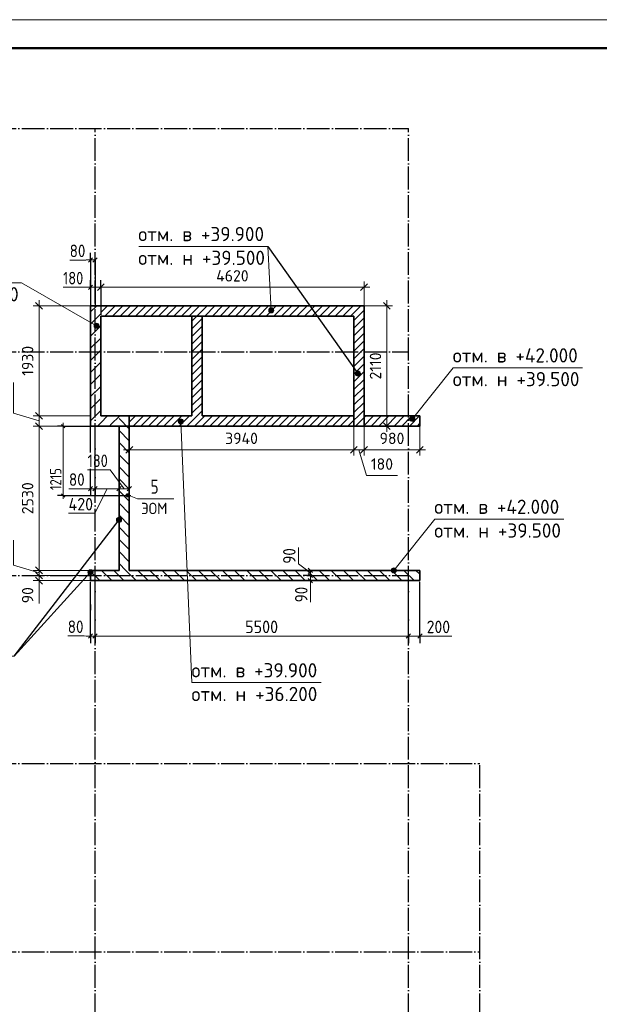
# Model space of a CAD drawing. Header units: millimetres. Extents: x -49773 to 2322955, y -3321 to 58485.
# Tile 431 of 580: x 1669562 to 1679735, y 22010 to 39279. Entities that reach past the tile are written whole.
import ezdxf

# ---------------------------------------------------------------- set-up
doc = ezdxf.new("R2010")
doc.units = ezdxf.units.MM
doc.header["$PDMODE"] = 65
doc.linetypes.add('______11', pattern=[500, 400, -50, 0, -50])
doc.linetypes.add('______5', pattern=[1100, 800, -100, 100, -100])
for name, color, linetype, lineweight in [('Standard', 7, 'Continuous', 25), ('Высотная отметки_ общее', 7, 'Continuous', 13), ('Макрос окна_ общее', 7, 'Continuous', 13), ('Ограждение_ 2D надпись', 7, 'Continuous', 13), ('Размерная линия_ общее', 7, 'Continuous', 13), ('Размерная линия_ общее_1', 7, 'Continuous', 13), ('СПДС_РАЗМЕРЫ', 152, 'Continuous', 25), ('Стена_ общее', 7, 'Continuous', 35), ('тонкая', 7, 'Continuous', 25)]:
    doc.layers.add(name, color=color, linetype=linetype, lineweight=lineweight)
doc.layers.add('Осевая линия_ общее', color=7, linetype='______5', lineweight=13, true_color=0xa0a0a0)
doc.styles.add('ISOCPEUR', font='txt')
doc.dimstyles.new('__________2', dxfattribs={"dimtxt": 250, "dimasz": 200, "dimexe": 0, "dimexo": 0, "dimgap": 100, "dimtad": 1, "dimdec": 0, "dimrnd": 1, "dimzin": 12, "dimdsep": 46, "dimtxsty": 'ISOCPEUR', "dimblk": 'ALL_ML_STRICH', "dimblk1": 'ALL_ML_STRICH', "dimblk2": 'ALL_ML_STRICH', "dimsah": 1, "dimcen": 0, "dimclrd": 7, "dimclre": 7, "dimclrt": 7, "dimadec": 0, "dimazin": 0, "dimtfac": 1, "dimtdec": 0, "dimtmove": 1, "dimatfit": 3, "dimfxl": 0, "dimtzin": 0, "dimlwd": 0, "dimlwe": 13, "dimarcsym": 0})

# ---------------------------------------------------------------- blocks, each defined once
blk = doc.blocks.new('ALL_ML_STRICH')
at = {"color": 0, "linetype": 'ByBlock', "lineweight": -2}
for p, q in [((-1, 0), (0.5, 0)), ((-0.3, -0.3), (0.3, 0.3)), ((0, -0.5), (0, 0.5))]:
    blk.add_line(p, q, dxfattribs=at)
blk = doc.blocks.new('*D916')
at = {"layer": 'Defpoints', "color": 0}
for p in [(1670806, 34261), (1669902, 32331), (1670806, 32331)]:
    blk.add_point(p, dxfattribs=at)
at = {"layer": 'СПДС_РАЗМЕРЫ', "color": 7, "lineweight": 13}
for p, q in [((1670806, 34261), (1669902, 34261)), ((1670806, 32331), (1669902, 32331))]:
    blk.add_line(p, q, dxfattribs=at)
at = {"layer": 'СПДС_РАЗМЕРЫ', "color": 7, "lineweight": 0}
blk.add_line((1669902, 34061), (1669902, 32531), dxfattribs=at)
at = {"layer": 'СПДС_РАЗМЕРЫ', "color": 7, "lineweight": 0, "xscale": 200, "yscale": 200, "zscale": 200}
for p, rotation in [((1669902, 34261), 90), ((1669902, 32331), 270)]:
    blk.add_blockref('ALL_ML_STRICH', p, dxfattribs=dict(at, rotation=rotation))
at = {"layer": 'СПДС_РАЗМЕРЫ', "color": 7, "insert": (1669702, 33296), "char_height": 200, "attachment_point": 5, "rotation": 90, "style": 'ISOCPEUR'}
blk.add_mtext('1930', dxfattribs=at)
blk = doc.blocks.new('*D917')
at = {"layer": 'Defpoints', "color": 0}
for p in [(1670806, 32151), (1669902, 29621), (1670806, 29621)]:
    blk.add_point(p, dxfattribs=at)
at = {"layer": 'СПДС_РАЗМЕРЫ', "color": 7, "lineweight": 13}
for p, q in [((1670806, 32151), (1669902, 32151)), ((1670806, 29621), (1669902, 29621))]:
    blk.add_line(p, q, dxfattribs=at)
at = {"layer": 'СПДС_РАЗМЕРЫ', "color": 7, "lineweight": 0}
blk.add_line((1669902, 31951), (1669902, 29821), dxfattribs=at)
at = {"layer": 'СПДС_РАЗМЕРЫ', "color": 7, "lineweight": 0, "xscale": 200, "yscale": 200, "zscale": 200}
for p, rotation in [((1669902, 32151), 90), ((1669902, 29621), 270)]:
    blk.add_blockref('ALL_ML_STRICH', p, dxfattribs=dict(at, rotation=rotation))
at = {"layer": 'СПДС_РАЗМЕРЫ', "color": 7, "insert": (1669702, 30886), "char_height": 200, "attachment_point": 5, "rotation": 90, "style": 'ISOCPEUR'}
blk.add_mtext('2530', dxfattribs=at)
blk = doc.blocks.new('*D918')
at = {"layer": 'Defpoints', "color": 0}
for p in [(1669902, 29531), (1670806, 29621), (1670806, 29531)]:
    blk.add_point(p, dxfattribs=at)
at = {"layer": 'СПДС_РАЗМЕРЫ', "color": 7, "lineweight": 0}
for p, q in [((1669452, 30151), (1669452, 29711)), ((1669902, 29821), (1669902, 30021)), ((1669452, 29711), (1669902, 29576)), ((1669902, 29621), (1669902, 29531)), ((1669902, 29331), (1669902, 29131))]:
    blk.add_line(p, q, dxfattribs=at)
at = {"layer": 'СПДС_РАЗМЕРЫ', "color": 7, "lineweight": 13}
for p, q in [((1670806, 29621), (1669902, 29621)), ((1670806, 29531), (1669902, 29531))]:
    blk.add_line(p, q, dxfattribs=at)
at = {"layer": 'СПДС_РАЗМЕРЫ', "color": 7, "lineweight": 0, "xscale": 200, "yscale": 200, "zscale": 200}
for p, rotation in [((1669902, 29621), 270), ((1669902, 29531), 90)]:
    blk.add_blockref('ALL_ML_STRICH', p, dxfattribs=dict(at, rotation=rotation))
at = {"layer": 'СПДС_РАЗМЕРЫ', "color": 7, "insert": (1669252, 29931), "char_height": 200, "attachment_point": 5, "rotation": 90, "style": 'ISOCPEUR'}
blk.add_mtext('90', dxfattribs=at)
blk = doc.blocks.new('*D919')
at = {"layer": 'Defpoints', "color": 0}
for p in [(1670806, 29531), (1669902, 29441), (1670806, 29441)]:
    blk.add_point(p, dxfattribs=at)
at = {"layer": 'СПДС_РАЗМЕРЫ', "color": 7, "lineweight": 0}
for p, q in [((1669902, 29731), (1669902, 29931)), ((1669902, 29531), (1669902, 29441)), ((1669902, 29241), (1669902, 29041))]:
    blk.add_line(p, q, dxfattribs=at)
at = {"layer": 'СПДС_РАЗМЕРЫ', "color": 7, "lineweight": 13}
for p, q in [((1670806, 29531), (1669902, 29531)), ((1670806, 29441), (1669902, 29441))]:
    blk.add_line(p, q, dxfattribs=at)
at = {"layer": 'СПДС_РАЗМЕРЫ', "color": 7, "lineweight": 0, "xscale": 200, "yscale": 200, "zscale": 200}
for p, rotation in [((1669902, 29531), 270), ((1669902, 29441), 90)]:
    blk.add_blockref('ALL_ML_STRICH', p, dxfattribs=dict(at, rotation=rotation))
at = {"layer": 'СПДС_РАЗМЕРЫ', "color": 7, "insert": (1669702, 29185), "char_height": 200, "attachment_point": 5, "rotation": 90, "style": 'ISOCPEUR'}
blk.add_mtext('90', dxfattribs=at)
blk = doc.blocks.new('*D966')
at = {"layer": 'Defpoints', "color": 0}
for p in [(1675606, 34587), (1670986, 34261), (1675606, 34261)]:
    blk.add_point(p, dxfattribs=at)
at = {"layer": 'СПДС_РАЗМЕРЫ', "color": 7, "lineweight": 13}
for p, q in [((1670986, 34261), (1670986, 34587)), ((1675606, 34261), (1675606, 34587))]:
    blk.add_line(p, q, dxfattribs=at)
at = {"layer": 'СПДС_РАЗМЕРЫ', "color": 7, "lineweight": 0}
blk.add_line((1671186, 34587), (1675406, 34587), dxfattribs=at)
at = {"layer": 'СПДС_РАЗМЕРЫ', "color": 7, "lineweight": 0, "xscale": 200, "yscale": 200, "zscale": 200, "rotation": 180}
blk.add_blockref('ALL_ML_STRICH', (1670986, 34587), dxfattribs=at)
at = {"layer": 'СПДС_РАЗМЕРЫ', "color": 7, "lineweight": 0, "xscale": 200, "yscale": 200, "zscale": 200}
blk.add_blockref('ALL_ML_STRICH', (1675606, 34587), dxfattribs=at)
at = {"layer": 'СПДС_РАЗМЕРЫ', "color": 7, "insert": (1673296, 34787), "char_height": 200, "attachment_point": 5, "style": 'ISOCPEUR'}
blk.add_mtext('4620', dxfattribs=at)
blk = doc.blocks.new('*D967')
at = {"layer": 'Defpoints', "color": 0}
for p in [(1670806, 32331), (1669902, 32151), (1670806, 32151)]:
    blk.add_point(p, dxfattribs=at)
at = {"layer": 'СПДС_РАЗМЕРЫ', "color": 7, "lineweight": 0}
for p, q in [((1669452, 32916), (1669452, 32376)), ((1669902, 32531), (1669902, 32731)), ((1669452, 32376), (1669902, 32241)), ((1669902, 32331), (1669902, 32151)), ((1669902, 31951), (1669902, 31751))]:
    blk.add_line(p, q, dxfattribs=at)
at = {"layer": 'СПДС_РАЗМЕРЫ', "color": 7, "lineweight": 13}
for p, q in [((1670806, 32331), (1669902, 32331)), ((1670806, 32151), (1669902, 32151))]:
    blk.add_line(p, q, dxfattribs=at)
at = {"layer": 'СПДС_РАЗМЕРЫ', "color": 7, "lineweight": 0, "xscale": 200, "yscale": 200, "zscale": 200}
for p, rotation in [((1669902, 32331), 270), ((1669902, 32151), 90)]:
    blk.add_blockref('ALL_ML_STRICH', p, dxfattribs=dict(at, rotation=rotation))
at = {"layer": 'СПДС_РАЗМЕРЫ', "color": 7, "insert": (1669252, 32646), "char_height": 200, "attachment_point": 5, "rotation": 90, "style": 'ISOCPEUR'}
blk.add_mtext('180', dxfattribs=at)
blk = doc.blocks.new('*D968')
at = {"layer": 'Defpoints', "color": 0}
for p in [(1675606, 34261), (1675606, 32151), (1676007, 32151)]:
    blk.add_point(p, dxfattribs=at)
at = {"layer": 'СПДС_РАЗМЕРЫ', "color": 7, "lineweight": 13}
for p, q in [((1675606, 34261), (1676007, 34261)), ((1675606, 32151), (1676007, 32151))]:
    blk.add_line(p, q, dxfattribs=at)
at = {"layer": 'СПДС_РАЗМЕРЫ', "color": 7, "lineweight": 0}
blk.add_line((1676007, 34061), (1676007, 32351), dxfattribs=at)
at = {"layer": 'СПДС_РАЗМЕРЫ', "color": 7, "lineweight": 0, "xscale": 200, "yscale": 200, "zscale": 200}
for p, rotation in [((1676007, 34261), 90), ((1676007, 32151), 270)]:
    blk.add_blockref('ALL_ML_STRICH', p, dxfattribs=dict(at, rotation=rotation))
at = {"layer": 'СПДС_РАЗМЕРЫ', "color": 7, "insert": (1675807, 33206), "char_height": 200, "attachment_point": 5, "rotation": 90, "style": 'ISOCPEUR'}
blk.add_mtext('2110', dxfattribs=at)
blk = doc.blocks.new('*D969')
at = {"layer": 'Defpoints', "color": 0}
for p in [(1675606, 32151), (1676586, 32151), (1676586, 31736)]:
    blk.add_point(p, dxfattribs=at)
at = {"layer": 'СПДС_РАЗМЕРЫ', "color": 7, "lineweight": 13}
for p, q in [((1675606, 32151), (1675606, 31736)), ((1676586, 32151), (1676586, 31736))]:
    blk.add_line(p, q, dxfattribs=at)
at = {"layer": 'СПДС_РАЗМЕРЫ', "color": 7, "lineweight": 0}
blk.add_line((1675806, 31736), (1676386, 31736), dxfattribs=at)
at = {"layer": 'СПДС_РАЗМЕРЫ', "color": 7, "lineweight": 0, "xscale": 200, "yscale": 200, "zscale": 200, "rotation": 180}
blk.add_blockref('ALL_ML_STRICH', (1675606, 31736), dxfattribs=at)
at = {"layer": 'СПДС_РАЗМЕРЫ', "color": 7, "lineweight": 0, "xscale": 200, "yscale": 200, "zscale": 200}
blk.add_blockref('ALL_ML_STRICH', (1676586, 31736), dxfattribs=at)
at = {"layer": 'СПДС_РАЗМЕРЫ', "color": 7, "insert": (1676096, 31936), "char_height": 200, "attachment_point": 5, "style": 'ISOCPEUR'}
blk.add_mtext('980', dxfattribs=at)
blk = doc.blocks.new('*D970')
at = {"layer": 'Defpoints', "color": 0}
for p in [(1675426, 32151), (1675606, 32151), (1675606, 31736)]:
    blk.add_point(p, dxfattribs=at)
at = {"layer": 'СПДС_РАЗМЕРЫ', "color": 7, "lineweight": 13}
for p, q in [((1675426, 32151), (1675426, 31736)), ((1675606, 32151), (1675606, 31736))]:
    blk.add_line(p, q, dxfattribs=at)
at = {"layer": 'СПДС_РАЗМЕРЫ', "color": 7, "lineweight": 0}
for p, q in [((1675226, 31736), (1675026, 31736)), ((1675426, 31736), (1675606, 31736)), ((1675651, 31286), (1675516, 31736)), ((1675806, 31736), (1676006, 31736)), ((1676191, 31286), (1675651, 31286))]:
    blk.add_line(p, q, dxfattribs=at)
at = {"layer": 'СПДС_РАЗМЕРЫ', "color": 7, "lineweight": 0, "xscale": 200, "yscale": 200, "zscale": 200}
blk.add_blockref('ALL_ML_STRICH', (1675426, 31736), dxfattribs=at)
at = {"layer": 'СПДС_РАЗМЕРЫ', "color": 7, "lineweight": 0, "xscale": 200, "yscale": 200, "zscale": 200, "rotation": 180}
blk.add_blockref('ALL_ML_STRICH', (1675606, 31736), dxfattribs=at)
at = {"layer": 'СПДС_РАЗМЕРЫ', "color": 7, "insert": (1675921, 31486), "char_height": 200, "attachment_point": 5, "style": 'ISOCPEUR'}
blk.add_mtext('180', dxfattribs=at)
blk = doc.blocks.new('*D971')
at = {"layer": 'Defpoints', "color": 0}
for p in [(1671486, 32151), (1675426, 32151), (1675426, 31736)]:
    blk.add_point(p, dxfattribs=at)
at = {"layer": 'СПДС_РАЗМЕРЫ', "color": 7, "lineweight": 13}
for p, q in [((1671486, 32151), (1671486, 31736)), ((1675426, 32151), (1675426, 31736))]:
    blk.add_line(p, q, dxfattribs=at)
at = {"layer": 'СПДС_РАЗМЕРЫ', "color": 7, "lineweight": 0}
blk.add_line((1671686, 31736), (1675226, 31736), dxfattribs=at)
at = {"layer": 'СПДС_РАЗМЕРЫ', "color": 7, "lineweight": 0, "xscale": 200, "yscale": 200, "zscale": 200, "rotation": 180}
blk.add_blockref('ALL_ML_STRICH', (1671486, 31736), dxfattribs=at)
at = {"layer": 'СПДС_РАЗМЕРЫ', "color": 7, "lineweight": 0, "xscale": 200, "yscale": 200, "zscale": 200}
blk.add_blockref('ALL_ML_STRICH', (1675426, 31736), dxfattribs=at)
at = {"layer": 'СПДС_РАЗМЕРЫ', "color": 7, "insert": (1673456, 31936), "char_height": 200, "attachment_point": 5, "style": 'ISOCPEUR'}
blk.add_mtext('3940', dxfattribs=at)

msp = doc.modelspace()

# ---------------------------------------------------------------- hatches: boundary and pattern name
at = {"layer": 'Высотная отметки_ общее', "linetype": 'Continuous', "lineweight": 13, "transparency": 33554687}
for points in [[(1673933.4, 34187.7), (1674012.9, 34153.2), (1673942.5, 34209.3)], [(1673942.5, 34209.3), (1674022, 34174.7), (1673961.5, 34222.9)], [(1673942.5, 34209.3), (1674012.9, 34153.2), (1674022, 34174.7)], [(1673961.5, 34222.9), (1674019.4, 34197.4), (1673984.3, 34225.5)], [(1673961.5, 34222.9), (1674022, 34174.7), (1674019.4, 34197.4)], [(1673984.3, 34225.5), (1674019.4, 34197.4), (1674005.8, 34216.4)], [(1673936, 34165), (1673994, 34139.5), (1673933.4, 34187.7)], [(1673933.4, 34187.7), (1673994, 34139.5), (1674012.9, 34153.2)], [(1673971.2, 34136.9), (1673936, 34165), (1673949.7, 34146)], [(1673936, 34165), (1673971.2, 34136.9), (1673994, 34139.5)], [(1670868.7, 33917.7), (1670948.2, 33883.2), (1670877.8, 33939.3)], [(1670871.3, 33895), (1670929.3, 33869.5), (1670868.7, 33917.7)], [(1670868.7, 33917.7), (1670929.3, 33869.5), (1670948.2, 33883.2)], [(1670906.5, 33866.9), (1670871.3, 33895), (1670885, 33876)], [(1670871.3, 33895), (1670906.5, 33866.9), (1670929.3, 33869.5)], [(1670877.8, 33939.3), (1670957.3, 33904.7), (1670896.8, 33952.9)], [(1670877.8, 33939.3), (1670948.2, 33883.2), (1670957.3, 33904.7)], [(1670896.8, 33952.9), (1670954.7, 33927.4), (1670919.6, 33955.5)], [(1670896.8, 33952.9), (1670957.3, 33904.7), (1670954.7, 33927.4)], [(1670919.6, 33955.5), (1670954.7, 33927.4), (1670941.1, 33946.4)], [(1675454.3, 33078.7), (1675533.8, 33044.2), (1675463.4, 33100.3)], [(1675456.9, 33056), (1675514.8, 33030.5), (1675454.3, 33078.7)], [(1675454.3, 33078.7), (1675514.8, 33030.5), (1675533.8, 33044.2)], [(1675492, 33027.9), (1675456.9, 33056), (1675470.5, 33037)], [(1675456.9, 33056), (1675492, 33027.9), (1675514.8, 33030.5)], [(1675463.4, 33100.3), (1675542.9, 33065.7), (1675482.4, 33113.9)], [(1675463.4, 33100.3), (1675533.8, 33044.2), (1675542.9, 33065.7)], [(1675482.4, 33113.9), (1675540.3, 33088.4), (1675505.1, 33116.5)], [(1675482.4, 33113.9), (1675542.9, 33065.7), (1675540.3, 33088.4)], [(1675505.1, 33116.5), (1675540.3, 33088.4), (1675526.6, 33107.4)], [(1676409.4, 32283.1), (1676488.9, 32248.5), (1676418.5, 32304.6)], [(1676418.5, 32304.6), (1676498, 32270), (1676437.5, 32318.3)], [(1676418.5, 32304.6), (1676488.9, 32248.5), (1676498, 32270)], [(1676437.5, 32318.3), (1676495.4, 32292.8), (1676460.3, 32320.8)], [(1676437.5, 32318.3), (1676498, 32270), (1676495.4, 32292.8)], [(1676460.3, 32320.8), (1676495.4, 32292.8), (1676481.8, 32311.7)], [(1672432.4, 32214.9), (1672350.3, 32251.8), (1672346.9, 32228.7)], [(1672432.4, 32214.9), (1672346.9, 32228.7), (1672417.5, 32197)], [(1672417.5, 32197), (1672346.9, 32228.7), (1672355, 32207.2)], [(1672435.9, 32238), (1672365.3, 32269.7), (1672350.3, 32251.8)], [(1672435.9, 32238), (1672350.3, 32251.8), (1672432.4, 32214.9)], [(1672417.5, 32197), (1672355, 32207.2), (1672396.1, 32188.8)], [(1672396.1, 32188.8), (1672355, 32207.2), (1672373, 32192.3)], [(1672427.8, 32259.4), (1672386.7, 32277.9), (1672365.3, 32269.7)], [(1672427.8, 32259.4), (1672365.3, 32269.7), (1672435.9, 32238)], [(1672386.7, 32277.9), (1672427.8, 32259.4), (1672409.8, 32274.4)], [(1676412, 32260.3), (1676469.9, 32234.8), (1676409.4, 32283.1)], [(1676409.4, 32283.1), (1676469.9, 32234.8), (1676488.9, 32248.5)], [(1676447.2, 32232.3), (1676412, 32260.3), (1676425.7, 32241.3)], [(1676412, 32260.3), (1676447.2, 32232.3), (1676469.9, 32234.8)], [(1671310.9, 30461.2), (1671264.7, 30523.3), (1671261.3, 30500.7)], [(1671310.9, 30461.2), (1671261.3, 30500.7), (1671288.2, 30464.6)], [(1671288.2, 30464.6), (1671261.3, 30500.7), (1671269.7, 30478.9)], [(1671332.7, 30469.6), (1671279, 30541.8), (1671264.7, 30523.3)], [(1671332.7, 30469.6), (1671264.7, 30523.3), (1671310.9, 30461.2)], [(1671347, 30488.1), (1671300.8, 30550.2), (1671279, 30541.8)], [(1671347, 30488.1), (1671279, 30541.8), (1671332.7, 30469.6)], [(1671350.3, 30510.8), (1671323.4, 30546.9), (1671300.8, 30550.2)], [(1671350.3, 30510.8), (1671300.8, 30550.2), (1671347, 30488.1)], [(1671323.4, 30546.9), (1671350.3, 30510.8), (1671341.9, 30532.6)], [(1670810.9, 29543.3), (1670764.7, 29605.4), (1670761.3, 29582.7)], [(1670810.9, 29543.3), (1670761.3, 29582.7), (1670788.2, 29546.6)], [(1670788.2, 29546.6), (1670761.3, 29582.7), (1670769.7, 29560.9)], [(1670832.7, 29551.6), (1670779, 29623.8), (1670764.7, 29605.4)], [(1670832.7, 29551.6), (1670764.7, 29605.4), (1670810.9, 29543.3)], [(1670847, 29570.1), (1670800.8, 29632.2), (1670779, 29623.8)], [(1670847, 29570.1), (1670779, 29623.8), (1670832.7, 29551.6)], [(1670850.3, 29592.8), (1670823.4, 29628.9), (1670800.8, 29632.2)], [(1670850.3, 29592.8), (1670800.8, 29632.2), (1670847, 29570.1)], [(1670823.4, 29628.9), (1670850.3, 29592.8), (1670841.9, 29614.6)], [(1676084.9, 29627.6), (1676164.3, 29593), (1676094, 29649.1)], [(1676087.4, 29604.8), (1676145.4, 29579.3), (1676084.9, 29627.6)], [(1676084.9, 29627.6), (1676145.4, 29579.3), (1676164.3, 29593)], [(1676122.6, 29576.8), (1676087.4, 29604.8), (1676101.1, 29585.9)], [(1676087.4, 29604.8), (1676122.6, 29576.8), (1676145.4, 29579.3)], [(1676094, 29649.1), (1676173.4, 29614.5), (1676112.9, 29662.8)], [(1676094, 29649.1), (1676164.3, 29593), (1676173.4, 29614.5)], [(1676112.9, 29662.8), (1676170.9, 29637.3), (1676135.7, 29665.3)], [(1676112.9, 29662.8), (1676173.4, 29614.5), (1676170.9, 29637.3)], [(1676135.7, 29665.3), (1676170.9, 29637.3), (1676157.2, 29656.2)]]:
    msp.add_hatch(color=7, dxfattribs=at).paths.add_polyline_path(points)
at = {"layer": 'тонкая'}
h = msp.add_hatch(dxfattribs=at)
h.set_pattern_fill('ANSI31', color=254, scale=30)
h.set_pattern_definition([(45, (99031.38, 55196.78), (-67.351921, 67.351921), [])])
edge = h.paths.add_edge_path()
edge.add_line((1671485.8, 32151), (1675425.8, 32151))
edge.add_line((1671485.8, 32151), (1671485.8, 32331))
edge.add_line((1672585.8, 32331), (1671485.8, 32331))
edge.add_line((1672585.8, 33451), (1672585.8, 32331))
edge.add_line((1672585.8, 33451), (1672765.8, 33451))
edge.add_line((1672765.8, 32331), (1672765.8, 33451))
edge.add_line((1675425.8, 32331), (1672765.8, 32331))
edge.add_line((1675425.8, 32331), (1675425.8, 32151))
edge = h.paths.add_edge_path()
edge.add_line((1675425.8, 34081), (1675425.8, 33451))
edge.add_line((1672765.8, 34081), (1675425.8, 34081))
edge.add_line((1672585.8, 34081), (1672765.8, 34081))
edge.add_line((1670985.8, 34081), (1672585.8, 34081))
edge.add_line((1670985.8, 34261), (1670985.8, 34081))
edge.add_line((1675605.8, 34261), (1670985.8, 34261))
edge.add_line((1675605.8, 33451), (1675605.8, 34261))
edge.add_line((1675425.8, 33451), (1675605.8, 33451))
edge = h.paths.add_edge_path()
edge.add_line((1676385.8, 32151), (1676585.8, 32151))
edge.add_line((1676385.8, 32151), (1676385.8, 32331))
edge.add_line((1676585.8, 32331), (1676385.8, 32331))
edge.add_line((1676585.8, 32151), (1676585.8, 32331))
edge = h.paths.add_edge_path()
edge.add_line((1675425.8, 33451), (1675605.8, 33451))
edge.add_line((1675605.8, 32331), (1675605.8, 33451))
edge.add_line((1675605.8, 32151), (1675605.8, 32331))
edge.add_line((1675425.8, 32151), (1675605.8, 32151))
edge.add_line((1675425.8, 32331), (1675425.8, 32151))
edge.add_line((1675425.8, 33451), (1675425.8, 32331))
edge = h.paths.add_edge_path()
edge.add_line((1675605.8, 32151), (1676385.8, 32151))
edge.add_line((1675605.8, 32151), (1675605.8, 32331))
edge.add_line((1676385.8, 32331), (1675605.8, 32331))
edge.add_line((1676385.8, 32151), (1676385.8, 32331))
edge = h.paths.add_edge_path()
edge.add_line((1672585.8, 34081), (1672585.8, 33451))
edge.add_line((1672585.8, 34081), (1672765.8, 34081))
edge.add_line((1672765.8, 33451), (1672765.8, 34081))
edge.add_line((1672585.8, 33451), (1672765.8, 33451))

# ---------------------------------------------------------------- linework, layer by layer
at = {"layer": 'Standard', "color": 7, "linetype": 'Continuous', "lineweight": 13, "transparency": 33554687}
msp.add_lwpolyline([(1661439.8, 39279.3), (1661439.8, -2720.7), (1691139.8, -2720.7), (1691139.8, 39279.3), (1661439.8, 39279.3)], close=True, dxfattribs=at)
at = {"layer": 'Standard', "color": 7, "linetype": 'Continuous', "lineweight": 50, "transparency": 33554687}
msp.add_lwpolyline([(1690639.8, 37279.3), (1690639.8, -2220.7), (1663439.8, -2220.7), (1663439.8, 38779.3), (1690639.8, 38779.3)], close=True, dxfattribs=at)
at = {"layer": 'Высотная отметки_ общее', "color": 7, "linetype": 'Continuous', "lineweight": 13, "transparency": 33554687}
for p, q in [((1673942.5, 34209.3), (1673942.5, 34209.3)), ((1674005.8, 34216.4), (1674005.8, 34216.4)), ((1673949.7, 34146), (1673949.7, 34146)), ((1674012.9, 34153.2), (1674012.9, 34153.2)), ((1670877.8, 33939.3), (1670877.8, 33939.3)), ((1670885, 33876), (1670885, 33876)), ((1670941.1, 33946.4), (1670941.1, 33946.4)), ((1670948.2, 33883.2), (1670948.2, 33883.2)), ((1675463.4, 33100.3), (1675463.4, 33100.3)), ((1675470.5, 33037), (1675470.5, 33037)), ((1675526.6, 33107.4), (1675526.6, 33107.4)), ((1675533.8, 33044.2), (1675533.8, 33044.2)), ((1676418.5, 32304.6), (1676418.5, 32304.6)), ((1676481.8, 32311.7), (1676481.8, 32311.7)), ((1672350.3, 32251.8), (1672350.3, 32251.8)), ((1672373, 32192.3), (1672373, 32192.3)), ((1672409.8, 32274.4), (1672409.8, 32274.4)), ((1672432.4, 32214.9), (1672432.4, 32214.9)), ((1676425.7, 32241.3), (1676425.7, 32241.3)), ((1676488.9, 32248.5), (1676488.9, 32248.5)), ((1671269.7, 30478.9), (1671269.7, 30478.9)), ((1671279, 30541.8), (1671279, 30541.8)), ((1671332.7, 30469.6), (1671332.7, 30469.6)), ((1671341.9, 30532.6), (1671341.9, 30532.6)), ((1670769.7, 29560.9), (1670769.7, 29560.9)), ((1670779, 29623.8), (1670779, 29623.8)), ((1670832.7, 29551.6), (1670832.7, 29551.6)), ((1670841.9, 29614.6), (1670841.9, 29614.6)), ((1676094, 29649.1), (1676094, 29649.1)), ((1676101.1, 29585.9), (1676101.1, 29585.9)), ((1676157.2, 29656.2), (1676157.2, 29656.2)), ((1676164.3, 29593), (1676164.3, 29593))]:
    msp.add_line(p, q, dxfattribs=at)
for points in [[(1673977.7, 34181.2), (1673918.9, 35302.8), (1671650.8, 35302.8)], [(1670913, 33911.2), (1669597.1, 34663.9), (1667329, 34663.9)], [(1676453.7, 32276.5), (1677170.1, 33175), (1679438.3, 33175)], [(1672393.1, 32233.3), (1672584, 27652), (1674852.2, 27652)], [(1676129.1, 29621), (1676845.6, 30519.5), (1679113.7, 30519.5)], [(1670805.8, 29590.8), (1669467.8, 28113.6), (1667199.6, 28113.6)]]:
    msp.add_lwpolyline(points, dxfattribs=at)
for centre in [(1673977.7, 34181.2), (1670913, 33911.2), (1675498.6, 33072.2), (1676453.7, 32276.5), (1672391.4, 32233.3), (1671305.8, 30505.7), (1670805.8, 29587.7), (1676129.1, 29621)]:
    msp.add_circle(centre, 45, dxfattribs=at)
at = {"layer": 'Макрос окна_ общее', "color": 7, "linetype": 'Continuous', "lineweight": -3, "transparency": 33554687}
msp.add_line((1674945.8, 29621), (1675165.8, 29621), dxfattribs=at)
at = {"layer": 'Ограждение_ 2D надпись', "color": 7, "linetype": 'Continuous', "lineweight": 13, "transparency": 33554687}
msp.add_lwpolyline([(1671485.8, 30936), (1671628.4, 30877), (1672268.4, 30877)], dxfattribs=at)
at = {"layer": 'Осевая линия_ общее', "color": 253, "linetype": '______11', "lineweight": -3, "true_color": 0xa0a0a0, "transparency": 33554687}
for p, q in [((1666099.6, 37371), (1676385.8, 37371)), ((1670885.8, 4797.4), (1670885.8, 37371)), ((1676385.8, 4797.4), (1676385.8, 37371)), ((1666099.6, 33451), (1676385.8, 33451)), ((1666099.6, 29531), (1676385.8, 29531)), ((1666099.6, 26231), (1677635.8, 26231)), ((1677635.8, 4797.4), (1677635.8, 26231)), ((1666099.6, 22931), (1677635.8, 22931))]:
    msp.add_line(p, q, dxfattribs=at)
at = {"layer": 'Размерная линия_ общее', "color": 7, "linetype": 'Continuous', "lineweight": 13, "transparency": 33554687}
for p, q in [((1670725.9, 35064.4), (1670439.9, 35064.4)), ((1670845.8, 35065.1), (1670725.9, 35064.4)), ((1670805.8, 35065.1), (1670730.8, 35065.1)), ((1670805.8, 35065.1), (1670885.8, 35065.1)), ((1670720, 34586.5), (1670324, 34586.5)), ((1670895.8, 34586.6), (1670720, 34586.5)), ((1670805.8, 34586.6), (1670730.8, 34586.6)), ((1670805.8, 34586.6), (1670985.8, 34586.6)), ((1671150.6, 31382.8), (1670754.6, 31382.8)), ((1671395.8, 31051.6), (1671150.6, 31382.8)), ((1670713.4, 31053.2), (1670427.4, 31053.2)), ((1670845.8, 31051.6), (1670713.4, 31053.2)), ((1670805.8, 31051.6), (1670730.8, 31051.6)), ((1670805.8, 31051.6), (1670885.8, 31051.6)), ((1671095.8, 31051.6), (1670882.9, 30621.3)), ((1670885.8, 31051.6), (1671305.8, 31051.6)), ((1671305.8, 31051.6), (1671485.8, 31051.6)), ((1670882.9, 30621.3), (1670420.9, 30621.3)), ((1674454.8, 29738.2), (1674454.8, 30024.2)), ((1674665.3, 29576), (1674454.8, 29738.2)), ((1674665.3, 29621), (1674665.3, 29531)), ((1674665.3, 29531), (1674665.3, 29441)), ((1674665.3, 29486), (1674664.3, 29346.6)), ((1674665.3, 29441), (1674665.3, 29366)), ((1674664.3, 29346.6), (1674664.3, 29060.6)), ((1670692.6, 28471.9), (1670406.6, 28471.9)), ((1670845.8, 28469.8), (1670692.6, 28471.9)), ((1670805.8, 28469.8), (1670730.8, 28469.8)), ((1670805.8, 28469.8), (1670885.8, 28469.8)), ((1670885.8, 28469.8), (1676385.8, 28469.8)), ((1676385.8, 28469.8), (1676585.8, 28469.8)), ((1676485.8, 28469.8), (1676705.2, 28469.4)), ((1676585.8, 28469.8), (1676660.8, 28469.8)), ((1676705.2, 28469.4), (1677145.2, 28469.4))]:
    msp.add_line(p, q, dxfattribs=at)
at = {"layer": 'Размерная линия_ общее', "color": 7, "linetype": 'Continuous', "lineweight": 25, "transparency": 33554687}
for p, q in [((1670768.3, 35027.6), (1670843.3, 35102.6)), ((1670848.3, 35027.6), (1670923.3, 35102.6)), ((1670768.3, 34549.1), (1670843.3, 34624.1)), ((1670948.3, 34549.1), (1671023.3, 34624.1)), ((1670768.3, 31014.1), (1670843.3, 31089.1)), ((1670848.3, 31014.1), (1670923.3, 31089.1)), ((1671268.3, 31014.1), (1671343.3, 31089.1)), ((1671448.3, 31014.1), (1671523.3, 31089.1)), ((1674627.8, 29658.5), (1674702.8, 29583.5)), ((1674627.8, 29568.5), (1674702.8, 29493.5)), ((1674627.8, 29478.5), (1674702.8, 29403.5)), ((1670768.3, 28432.3), (1670843.3, 28507.3)), ((1670848.3, 28432.3), (1670923.3, 28507.3)), ((1676348.3, 28432.3), (1676423.3, 28507.3)), ((1676548.3, 28432.3), (1676623.3, 28507.3))]:
    msp.add_line(p, q, dxfattribs=at)
at = {"layer": 'Размерная линия_ общее', "color": 253, "linetype": 'Continuous', "lineweight": -3, "true_color": 0xa0a0a0, "transparency": 33554687}
for p, q in [((1670805.8, 35065.1), (1670805.8, 35190.1)), ((1670805.8, 35065.1), (1670805.8, 34940.1)), ((1670805.8, 35065.1), (1670805.8, 34231)), ((1670885.8, 35065.1), (1670885.8, 35190.1)), ((1670885.8, 35065.1), (1670885.8, 34940.1)), ((1670885.8, 35065.1), (1670885.8, 34231)), ((1670805.8, 34586.6), (1670805.8, 34711.6)), ((1670985.8, 34586.6), (1670985.8, 34711.6)), ((1670805.8, 34586.6), (1670805.8, 34590.7)), ((1670805.8, 34586.6), (1670805.8, 34461.6)), ((1670985.8, 34586.6), (1670985.8, 34461.6)), ((1670985.8, 34586.6), (1670985.8, 34101)), ((1674665.3, 32331), (1675425.8, 32331)), ((1675605.8, 32331), (1676585.8, 32331)), ((1670805.8, 31685.8), (1670805.8, 32131)), ((1670885.8, 31685.8), (1670885.8, 32131)), ((1670805.8, 31051.6), (1670805.8, 31176.6)), ((1670885.8, 31051.6), (1670885.8, 31176.6)), ((1671305.8, 31051.6), (1671305.8, 31176.6)), ((1671485.8, 31051.6), (1671485.8, 31176.6)), ((1670805.8, 31051.6), (1670805.8, 30926.6)), ((1670885.8, 31051.6), (1670885.8, 30926.6)), ((1671305.8, 31051.6), (1671305.8, 30926.6)), ((1671485.8, 31051.6), (1671485.8, 30926.6)), ((1674665.3, 29621), (1674540.3, 29621)), ((1674665.3, 29531), (1674540.3, 29531)), ((1674665.3, 29621), (1674790.3, 29621)), ((1674665.3, 29621), (1674833.6, 29621)), ((1674665.3, 29531), (1674790.3, 29531)), ((1674665.3, 29531), (1674665.3, 29531)), ((1674665.3, 29441), (1674540.3, 29441)), ((1674665.3, 29441), (1674790.3, 29441)), ((1674665.3, 29441), (1674825.2, 29441)), ((1670805.8, 28469.8), (1670805.8, 28594.8)), ((1670885.8, 28469.8), (1670885.8, 28594.8)), ((1676385.8, 28469.8), (1676385.8, 28594.8)), ((1676585.8, 28469.8), (1676585.8, 28594.8)), ((1670805.8, 28469.8), (1670805.8, 28344.8)), ((1670885.8, 28469.8), (1670885.8, 28344.8)), ((1676385.8, 28469.8), (1676385.8, 28344.8)), ((1676585.8, 28469.8), (1676585.8, 28344.8))]:
    msp.add_line(p, q, dxfattribs=at)
for points in [[(1671485.8, 31051.6), (1671485.8, 31069.6), (1671485.8, 31069.6), (1671485.8, 31069.7), (1671485.8, 31069.7), (1671485.8, 32331)], [(1671305.8, 31051.6), (1671305.8, 31069.7), (1671305.8, 31069.7), (1671305.8, 31069.8), (1671305.8, 31069.8), (1671305.8, 32131)], [(1670805.8, 31051.6), (1670805.8, 31070), (1670805.8, 31070), (1670805.8, 31070.1), (1670805.8, 31070.1), (1670805.8, 31399.8)], [(1670885.8, 31051.6), (1670885.8, 31069.9), (1670885.8, 31069.9), (1670885.8, 31070), (1670885.8, 31070), (1670885.8, 31399.8)], [(1670805.8, 28469.8), (1670805.8, 28488.6), (1670805.8, 28488.6), (1670805.8, 28488.7), (1670805.8, 28488.7), (1670805.8, 28488.7), (1670805.8, 28488.7), (1670805.8, 29421)], [(1670885.8, 28469.8), (1670885.8, 28488.5), (1670885.8, 28488.5), (1670885.8, 28488.7), (1670885.8, 28488.7), (1670885.8, 28488.7), (1670885.8, 28488.7), (1670885.8, 29421)], [(1676385.8, 28469.8), (1676385.8, 28486.5), (1676385.8, 28486.5), (1676385.8, 29421)], [(1676585.8, 28469.8), (1676585.8, 28486.5), (1676585.8, 28486.5), (1676585.8, 29421)]]:
    msp.add_lwpolyline(points, dxfattribs=at)
at = {"layer": 'Размерная линия_ общее_1', "color": 253, "linetype": 'Continuous', "lineweight": -3, "true_color": 0xa0a0a0, "transparency": 33554687}
for p, q in [((1670985.8, 32512.4), (1670985.8, 32412.4)), ((1670985.8, 32512.4), (1670985.8, 32361)), ((1670324.2, 32151), (1670224.2, 32151)), ((1670324.2, 32151), (1670424.2, 32151)), ((1670324.2, 32151), (1671485.8, 32151)), ((1670324.2, 30936), (1670224.2, 30936)), ((1670324.2, 30936), (1670424.2, 30936)), ((1670324.2, 30936), (1671515.8, 30936)), ((1670805.8, 29020.4), (1670805.8, 28920.4))]:
    msp.add_line(p, q, dxfattribs=at)
at = {"layer": 'Размерная линия_ общее_1', "color": 7, "linetype": 'Continuous', "lineweight": 25, "transparency": 33554687}
for p, q in [((1670294.2, 32181), (1670354.2, 32121)), ((1670294.2, 30966), (1670354.2, 30906))]:
    msp.add_line(p, q, dxfattribs=at)
at = {"layer": 'Размерная линия_ общее_1', "color": 7, "linetype": 'Continuous', "lineweight": 13, "transparency": 33554687}
for p, q in [((1670324.2, 32151), (1670324.2, 32211)), ((1670324.2, 32151), (1670324.2, 30936)), ((1670324.2, 30936), (1670324.2, 30876))]:
    msp.add_line(p, q, dxfattribs=at)
at = {"layer": 'Размерная линия_ общее_1', "color": 253, "linetype": 'Continuous', "lineweight": -3, "true_color": 0xa0a0a0, "transparency": 33554687}
msp.add_lwpolyline([(1670805.8, 29020.4), (1670805.8, 29289.5), (1670805.8, 29289.5), (1670805.8, 29411)], dxfattribs=at)
at = {"layer": 'Стена_ общее', "color": 7, "linetype": 'Continuous', "lineweight": 35, "transparency": 33554687}
for p, q in [((1670985.8, 34261), (1670805.8, 34261)), ((1670805.8, 34261), (1670805.8, 33761)), ((1675605.8, 34261), (1670985.8, 34261)), ((1675605.8, 32151), (1675605.8, 34261)), ((1670985.8, 33761), (1670985.8, 34081)), ((1670985.8, 34081), (1672765.8, 34081)), ((1672585.8, 34081), (1672585.8, 32331)), ((1672765.8, 32331), (1672765.8, 34081)), ((1672765.8, 34081), (1675425.8, 34081)), ((1675425.8, 34081), (1675425.8, 32151)), ((1670805.8, 33761), (1670805.8, 32681)), ((1670985.8, 32681), (1670985.8, 33761)), ((1670805.8, 32681), (1670805.8, 32151)), ((1670985.8, 32331), (1670985.8, 32681)), ((1671485.8, 32331), (1670985.8, 32331)), ((1671485.8, 30956), (1671485.8, 32331)), ((1672585.8, 32331), (1671485.8, 32331)), ((1675425.8, 32331), (1672765.8, 32331)), ((1676585.8, 32331), (1675605.8, 32331)), ((1676585.8, 32151), (1676585.8, 32331)), ((1670805.8, 32151), (1670985.8, 32151)), ((1670985.8, 32151), (1671485.8, 32151)), ((1671305.8, 32151), (1671305.8, 29621)), ((1671485.8, 32151), (1676585.8, 32151)), ((1671485.8, 30956), (1671435.8, 30956)), ((1671435.8, 30956), (1671435.8, 30916)), ((1671435.8, 30916), (1671485.8, 30916)), ((1671485.8, 29621), (1671485.8, 30916)), ((1671305.8, 29621), (1670805.8, 29621)), ((1670805.8, 29621), (1670805.8, 29441)), ((1675165.8, 29621), (1671485.8, 29621)), ((1674945.8, 29621), (1675165.8, 29621)), ((1676585.8, 29621), (1675165.8, 29621)), ((1676585.8, 29441), (1676585.8, 29621)), ((1670805.8, 29441), (1671685.8, 29441)), ((1671685.8, 29441), (1675165.8, 29441)), ((1675165.8, 29441), (1676585.8, 29441)), ((1675165.8, 29441), (1675165.8, 29441)), ((1676585.8, 29441), (1676585.8, 29441))]:
    msp.add_line(p, q, dxfattribs=at)
at = {"layer": 'Стена_ общее', "color": 253, "linetype": '______11', "lineweight": 18, "true_color": 0xababab, "transparency": 33554687}
for p, q in [((1670805.8, 34152.5), (1670914.4, 34261)), ((1670805.8, 33728.2), (1670985.8, 33908.2)), ((1670985.8, 32211.2), (1671105.7, 32331)), ((1671305.8, 31861.7), (1671485.8, 31681.7)), ((1671305.8, 31437.5), (1671485.8, 31257.4)), ((1671305.8, 31013.2), (1671485.8, 30833.2)), ((1671305.8, 30588.9), (1671485.8, 30408.9)), ((1671305.8, 30164.7), (1671485.8, 29984.7)), ((1671305.8, 29740.4), (1671425.2, 29621)), ((1671180.9, 29441), (1671000.9, 29621)), ((1671605.2, 29441), (1671425.2, 29621))]:
    msp.add_line(p, q, dxfattribs=at)
at = {"layer": 'Стена_ общее', "color": 253, "linetype": '______5', "lineweight": 18, "true_color": 0xababab, "transparency": 33554687}
for p, q in [((1670805.8, 33940.3), (1670985.8, 34120.3)), ((1671305.8, 32286), (1671485.8, 32106)), ((1671305.8, 32073.8), (1671485.8, 31893.8)), ((1671305.8, 31649.6), (1671485.8, 31469.6)), ((1671305.8, 31225.3), (1671485.8, 31045.3)), ((1671305.8, 30801), (1671485.8, 30621)), ((1671305.8, 30376.8), (1671485.8, 30196.8)), ((1671305.8, 29952.5), (1671485.8, 29772.5)), ((1670968.8, 29441), (1670805.8, 29604)), ((1671393, 29441), (1671213, 29621))]:
    msp.add_line(p, q, dxfattribs=at)
at = {"layer": 'Стена_ общее', "color": 7, "linetype": 'Continuous', "lineweight": 13, "transparency": 33554687}
msp.add_line((1675165.8, 29441), (1676585.8, 29441), dxfattribs=at)
at = {"layer": 'Стена_ общее', "color": 253, "linetype": '______5', "lineweight": 18, "true_color": 0xababab, "transparency": 33554687}
for points in [[(1670805.8, 33516.1), (1670985.8, 33696.1), (1670985.8, 33696.1)], [(1670805.8, 33091.8), (1670985.8, 33271.8), (1670985.8, 33271.8)], [(1670805.8, 32667.6), (1670985.8, 32847.6), (1670985.8, 32847.6)], [(1670805.8, 32243.3), (1670985.8, 32423.3), (1670985.8, 32423.3), (1670985.8, 32423.3), (1670985.8, 32423.3)], [(1671137.8, 32151), (1671144.7, 32157.9), (1671144.7, 32157.9), (1671164.9, 32178.1), (1671164.9, 32178.1), (1671317.8, 32331)], [(1671393.1, 29441), (1671213.1, 29621), (1671213.1, 29621)], [(1671817.3, 29441), (1671637.3, 29621), (1671637.3, 29621)], [(1672029.4, 29441), (1671849.4, 29621), (1671849.4, 29621)], [(1672453.7, 29441), (1672273.7, 29621), (1672273.7, 29621)], [(1672665.8, 29441), (1672485.8, 29621), (1672485.8, 29621)], [(1673090.1, 29441), (1672910.1, 29621), (1672910.1, 29621)], [(1673514.4, 29441), (1673334.4, 29621), (1673334.4, 29621)], [(1673938.6, 29441), (1673758.6, 29621), (1673758.6, 29621)], [(1674362.9, 29441), (1674182.9, 29621), (1674182.9, 29621)], [(1674787.2, 29441), (1674607.2, 29621), (1674607.2, 29621)], [(1675423.6, 29441), (1675243.6, 29621), (1675243.6, 29621)], [(1676060, 29441), (1675880, 29621), (1675880, 29621)], [(1676585.8, 29551.6), (1676516.4, 29621), (1676516.4, 29621)]]:
    msp.add_lwpolyline(points, dxfattribs=at)
at = {"layer": 'Стена_ общее', "color": 253, "linetype": '______11', "lineweight": 18, "true_color": 0xababab, "transparency": 33554687}
for points in [[(1670805.8, 33303.9), (1670985.8, 33483.9), (1670985.8, 33483.9)], [(1670805.8, 32879.7), (1670985.8, 33059.7), (1670985.8, 33059.7)], [(1670805.8, 32455.4), (1670985.8, 32635.4), (1670985.8, 32635.4), (1670985.8, 32635.4), (1670985.8, 32635.4)], [(1670925.7, 32151), (1670985.8, 32211.1), (1670985.8, 32211.1), (1670985.8, 32211.1), (1670985.8, 32211.1)], [(1671605.2, 29441), (1671425.2, 29621), (1671425.2, 29621)], [(1672241.6, 29441), (1672061.6, 29621), (1672061.6, 29621)], [(1672878, 29441), (1672698, 29621), (1672698, 29621)], [(1673302.2, 29441), (1673122.2, 29621), (1673122.2, 29621)], [(1673726.5, 29441), (1673546.5, 29621), (1673546.5, 29621)], [(1674150.8, 29441), (1673970.8, 29621), (1673970.8, 29621)], [(1674575, 29441), (1674395, 29621), (1674395, 29621)], [(1674999.3, 29441), (1674819.3, 29621), (1674819.3, 29621)], [(1675211.4, 29441), (1675031.4, 29621), (1675031.4, 29621)], [(1675635.7, 29441), (1675455.7, 29621), (1675455.7, 29621)], [(1675847.8, 29441), (1675667.8, 29621), (1675667.8, 29621)], [(1676272.1, 29441), (1676092.1, 29621), (1676092.1, 29621)], [(1676484.2, 29441), (1676304.2, 29621), (1676304.2, 29621)]]:
    msp.add_lwpolyline(points, dxfattribs=at)
at = {"layer": 'тонкая'}
for p, q in [((1673918.9, 35302.8), (1675498.6, 33072.2)), ((1669467.8, 28113.6), (1671305.8, 30505.7))]:
    msp.add_line(p, q, dxfattribs=at)

# ---------------------------------------------------------------- texts
at = {"layer": 'Standard', "color": 7, "linetype": 'Continuous', "lineweight": 25, "transparency": 33554687, "insert": (1671858.3, 30964.5), "char_height": 250, "width": 272.013, "attachment_point": 7, "style": 'ISOCPEUR'}
msp.add_mtext('\\W0.78;5', dxfattribs=at)
at = {"layer": 'Высотная отметки_ общее', "color": 7, "linetype": 'Continuous', "lineweight": 25, "transparency": 33554687, "char_height": 250, "attachment_point": 7, "style": 'ISOCPEUR'}
for s, insert, width in [('{\\W0.9800;отм. в +39.900}', (1671643.9, 35394.4), 2395.897), ('{\\W0.9800;отм. н +39.500}', (1671643.9, 34977.8), 2395.897), ('{\\W0.9800;отм. н +39.500}', (1667322.1, 34338.9), 2395.897), ('{\\W0.9800;отм. в +42.000}', (1677163.3, 33266.6), 2395.897), ('{\\W0.9800;отм. н +39.500}', (1677163.3, 32850), 2395.897), ('{\\W0.9800;отм. в +42.000}', (1676838.7, 30611.1), 2395.897), ('{\\W0.9800;отм. н +39.500}', (1676838.7, 30194.5), 2395.897), ('{\\W0.9800;отм. в +39.900}', (1672577.2, 27743.6), 2395.89), ('\\W0.98;отм. н +36.200', (1672577.2, 27327), 2395.89)]:
    msp.add_mtext(s, dxfattribs=dict(at, insert=insert, width=width))
at = {"layer": 'Ограждение_ 2D надпись', "color": 7, "linetype": 'Continuous', "lineweight": 18, "transparency": 33554687, "insert": (1671693.4, 30607), "char_height": 200, "width": 592.368, "attachment_point": 7, "style": 'ISOCPEUR'}
msp.add_mtext('\\W0.93;ЭОМ', dxfattribs=at)
at = {"layer": 'Размерная линия_ общее', "color": 7, "linetype": 'Continuous', "lineweight": 25, "transparency": 33554687, "char_height": 220, "attachment_point": 7, "style": 'ISOCPEUR'}
for s, insert, width in [('\\W0.87;80', (1670439.9, 35114.4), 403.932), ('\\W0.83;180', (1670324, 34636.5), 508.571), ('\\W0.83;180', (1670754.6, 31432.8), 508.571), ('\\W0.87;80', (1670427.4, 31103.3), 403.924), ('\\W0.92;420', (1670420.9, 30671.3), 584.446), ('\\W0.87;80', (1670406.6, 28521.9), 403.924), ('{\\W0.9300;5500}', (1673519.4, 28519.8), 740.372), ('\\W0.91;200', (1676705.2, 28519.4), 561.988)]:
    msp.add_mtext(s, dxfattribs=dict(at, insert=insert, width=width))
at = {"layer": 'Размерная линия_ общее', "color": 7, "linetype": 'Continuous', "lineweight": 25, "transparency": 33554687, "char_height": 220, "width": 403.932, "attachment_point": 7, "rotation": 90, "style": 'ISOCPEUR'}
for insert in [(1674404.8, 29738.2), (1674614.3, 29060.6)]:
    msp.add_mtext('\\W0.87;90', dxfattribs=dict(at, insert=insert))
at = {"layer": 'Размерная линия_ общее_1', "color": 7, "linetype": 'Continuous', "lineweight": 18, "transparency": 33554687, "insert": (1670295.7, 31029.1), "char_height": 200, "width": 559.742, "attachment_point": 7, "rotation": 90, "style": 'ISOCPEUR'}
msp.add_mtext('\\W0.80;1215', dxfattribs=at)

# ---------------------------------------------------------------- dimensions: what is measured, and where the dimension line sits
at = {"layer": 'СПДС_РАЗМЕРЫ'}
for base, p1, p2, picture, middle in [((1675605.8, 34586.6), (1670985.8, 34261), (1675605.8, 34261), '*D966', (1673295.8, 34786.6)), ((1675425.8, 31736.2), (1671485.8, 32151), (1675425.8, 32151), '*D971', (1673455.8, 31936.2)), ((1675605.8, 31736.2), (1675425.8, 32151), (1675605.8, 32151), '*D970', (1675750.8, 31486.2)), ((1676585.8, 31736.2), (1675605.8, 32151), (1676585.8, 32151), '*D969', (1676095.8, 31936.2))]:
    dim = msp.add_linear_dim(base=base, p1=p1, p2=p2, dimstyle='__________2', override={"dimtxt": 200}, dxfattribs=at)
    dim.commit()
    dim.dimension.update_dxf_attribs({"geometry": picture, "text_midpoint": middle})
for base, p1, p2, picture, middle in [((1669901.6, 32331), (1670805.8, 34261), (1670805.8, 32331), '*D916', (1669701.6, 33296)), ((1676006.8, 32151), (1675605.8, 34261), (1675605.8, 32151), '*D968', (1675806.8, 33206)), ((1669901.6, 32151), (1670805.8, 32331), (1670805.8, 32151), '*D967', (1669251.6, 32476)), ((1669901.6, 29621), (1670805.8, 32151), (1670805.8, 29621), '*D917', (1669701.6, 30886)), ((1669901.6, 29531), (1670805.8, 29621), (1670805.8, 29531), '*D918', (1669251.6, 29811))]:
    dim = msp.add_linear_dim(base=base, p1=p1, p2=p2, angle=270, dimstyle='__________2', override={"dimtxt": 200}, dxfattribs=at)
    dim.commit()
    dim.dimension.update_dxf_attribs({"geometry": picture, "text_midpoint": middle})
dim = msp.add_linear_dim(base=(1669901.6, 29441), p1=(1670805.8, 29531), p2=(1670805.8, 29441), angle=270, dimstyle='__________2', override={"dimtxt": 200}, dxfattribs=at)
dim.commit()
dim.dimension.update_dxf_attribs({"geometry": '*D919', "text_midpoint": (1669901.6, 29184.9), "dimtype": 160})

doc.saveas('drawing.dxf')
